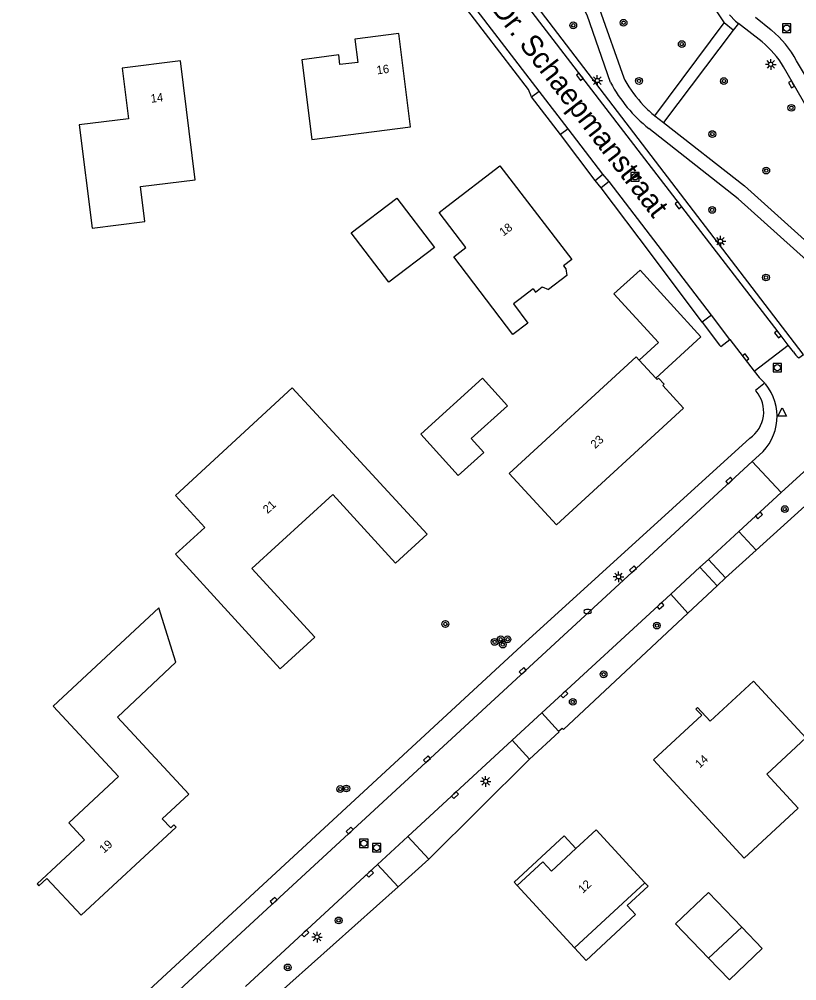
# Model space of a CAD drawing. Extents: x 136000 to 138005, y 398500 to 400500.
# Drawn here: x 137696.2 to 137788.4, y 399363 to 399477 of the extents above; entities that cross this region are included whole.
import ezdxf

# ---------------------------------------------------------------- set-up
doc = ezdxf.new("R2010")
doc.units = 0
for name, color, linetype in [('gg-afsc-erfafscheiding', 7, 'Continuous'), ('gg-afsc-hekwerk', 7, 'Continuous'), ('gg-anno-huisnummerreeks BGT', 7, 'Continuous'), ('gg-anno-openbare ruimte label', 7, 'Continuous'), ('gg-bbg-gedigitaliseerde bebouwing', 7, 'Continuous'), ('gg-bbg-gedigitaliseerde bebouwing onder overbouw', 7, 'Continuous'), ('gg-bbg-gedigitaliseerde bijgebouw', 7, 'Continuous'), ('gg-bbg-gedigitaliseerde overbouw', 7, 'Continuous'), ('gg-bbg-hoofdgebouw', 7, 'Continuous'), ('gg-bbg-luifel en loopbrug', 7, 'Continuous'), ('gg-knt-verharding', 7, 'Continuous'), ('gg-knt-verharding nz', 7, 'Continuous'), ('gt-grn-groengrens', 7, 'Continuous'), ('gt-symb-boom', 7, 'Continuous'), ('gt-symb-brandkraan', 7, 'Continuous'), ('gt-symb-kolk', 7, 'Continuous'), ('gt-symb-lichtmast', 7, 'Continuous'), ('gt-symb-rioolschacht', 7, 'Continuous'), ('gt-symb-waterafsluiter', 7, 'Continuous')]:
    doc.layers.add(name, color=color, linetype=linetype)

# ---------------------------------------------------------------- blocks, each defined once
blk = doc.blocks.new('gt0-RS')
at = {"layer": 'gt-symb-rioolschacht'}
blk.add_lwpolyline([(-0.5, -0.5), (0.5, -0.5), (0.5, 0.5), (-0.5, 0.5)], close=True, dxfattribs=at)
blk.add_circle((0, 0), 0.375, dxfattribs=at)
blk = doc.blocks.new('gt0-BOOM')
at = {"layer": 'gt-symb-boom'}
for radius in [0.4, 0.2]:
    blk.add_circle((0, 0), radius, dxfattribs=at)
blk = doc.blocks.new('gt0-KOLK')
at = {"layer": 'gt-symb-kolk'}
blk.add_lwpolyline([(0, 0), (0.37, 0), (0.37, 0.4), (-0.38, 0.4), (-0.38, 0), (0, 0)], dxfattribs=at)
blk = doc.blocks.new('gt0-LMAST')
at = {"layer": 'gt-symb-lichtmast'}
for p, q in [((-0.18, 0.17), (-0.45, 0.44)), ((-0.01, 0.25), (-0.01, 0.62)), ((0.17, 0.17), (0.44, 0.44)), ((-0.26, 0), (-0.63, 0)), ((-0.18, -0.18), (-0.45, -0.45)), ((-0.01, -0.25), (-0.01, -0.63)), ((0.44, -0.45), (0.17, -0.18)), ((0.24, 0), (0.62, 0))]:
    blk.add_line(p, q, dxfattribs=at)
blk.add_circle((-0.01, 0), 0.25, dxfattribs=at)
blk = doc.blocks.new('gt0-WAFSL')
at = {"layer": 'gt-symb-waterafsluiter'}
for p, q in [((-0.5, -0.33), (0, 0.67)), ((0, 0.67), (0.5, -0.33)), ((0.5, -0.33), (-0.5, -0.33))]:
    blk.add_line(p, q, dxfattribs=at)
blk = doc.blocks.new('gt0-BR')
at = {"layer": 'gt-symb-brandkraan'}
for centre, radius, start, end in [((-0.24, 0), 0.206, 107.5669, 252.4331), ((0.6, -2.66), 3, 106.892, 107.5669), ((0, -0.69), 0.938, 73.108, 106.892), ((-0.6, -2.66), 3, 72.4331, 73.108), ((0.24, 0), 0.206, 287.567, 72.4331), ((0.6, 2.66), 3, 252.4331, 253.108), ((0, 0.69), 0.938, 253.108, 286.8921), ((-0.6, 2.66), 3, 286.8921, 287.567)]:
    blk.add_arc(centre, radius, start, end, dxfattribs=at)

msp = doc.modelspace()

# ---------------------------------------------------------------- linework, layer by layer
at = {"layer": 'gg-afsc-erfafscheiding'}
msp.add_line((137777.21, 399441.1), (137771.2, 399449.13), dxfattribs=at)
at = {"layer": 'gg-afsc-hekwerk'}
msp.add_line((137783.61, 399414.05), (137800.33, 399429.15), dxfattribs=at)
msp.add_lwpolyline([(137756.58, 399468.69), (137749.8, 399477.56), (137746.05, 399482.3), (137744.92, 399483.23), (137743.49, 399483.59), (137740.08, 399483.2)], dxfattribs=at)
at = {"layer": 'gg-bbg-gedigitaliseerde bebouwing'}
for p, q in [((137746.91, 399454.82), (137753.19, 399459.63)), ((137757.14, 399445.03), (137755.43, 399443.73)), ((137733.37, 399428.07), (137744.56, 399415.93)), ((137770.42, 399374.57), (137764.61, 399380.84)), ((137755.26, 399374.25), (137762.07, 399366.84)), ((137770.42, 399374.57), (137762.07, 399366.84))]:
    msp.add_line(p, q, dxfattribs=at)
for points in [[(137703.27, 399464.49), (137704.8, 399452.25), (137711.08, 399453.03), (137710.56, 399457.2), (137717.05, 399458), (137715.32, 399472.09)], [(137729.68, 399472.22), (137730.89, 399462.78), (137742.61, 399464.27)], [(137755.43, 399443.73), (137754.8, 399443.25), (137756.51, 399440.99), (137754.72, 399439.63), (137747.72, 399448.84), (137749.16, 399449.94), (137745.98, 399454.12), (137746.91, 399454.82)], [(137757.14, 399445.03), (137757.42, 399444.67), (137758.21, 399445.27), (137758.98, 399444.96)], [(137733.37, 399428.07), (137728.56, 399433.3), (137714.7, 399420.52), (137718.18, 399416.73)], [(137727.13, 399399.96), (137714.72, 399413.55), (137718.18, 399416.73)], [(137771.44, 399389.18), (137782.19, 399377.51), (137788.6, 399383.43), (137784.86, 399387.48), (137789.52, 399391.79), (137783.3, 399398.5)]]:
    msp.add_lwpolyline(points, dxfattribs=at)
at = {"layer": 'gg-bbg-gedigitaliseerde bebouwing onder overbouw'}
msp.add_line((137781.92, 399369.31), (137777.96, 399365.64), dxfattribs=at)
at = {"layer": 'gg-bbg-gedigitaliseerde bijgebouw'}
msp.add_line((137781.92, 399369.31), (137784.34, 399366.79), dxfattribs=at)
for points in [[(137735.57, 399451.68), (137740.99, 399455.79), (137745.44, 399449.94), (137740.02, 399445.83), (137735.57, 399451.68)], [(137743.81, 399427.81), (137748.25, 399422.9), (137751.28, 399425.63), (137749.79, 399427.28), (137754.09, 399431.16), (137751.14, 399434.43), (137743.81, 399427.81)], [(137784.34, 399366.79), (137780.45, 399363.05), (137777.96, 399365.64)]]:
    msp.add_lwpolyline(points, dxfattribs=at)
at = {"layer": 'gg-bbg-gedigitaliseerde overbouw'}
msp.add_lwpolyline([(137777.96, 399365.64), (137774.06, 399369.71), (137777.96, 399373.44), (137781.92, 399369.31)], dxfattribs=at)
at = {"layer": 'gg-bbg-hoofdgebouw'}
for p, q in [((137771.69, 399434.46), (137769.74, 399436.6)), ((137762.22, 399378.64), (137764.61, 399380.84))]:
    msp.add_line(p, q, dxfattribs=at)
for points in [[(137742.61, 399464.27), (137741.22, 399475.36), (137735.98, 399474.68), (137736.34, 399471.9), (137734.22, 399471.65), (137734.07, 399472.8), (137729.68, 399472.22)], [(137715.32, 399472.09), (137708.36, 399471.23), (137709.11, 399465.21), (137703.27, 399464.49)], [(137753.19, 399459.63), (137761.72, 399448.51), (137760.76, 399447.78), (137761.04, 399447.42), (137761.15, 399446.62), (137758.98, 399444.96)], [(137769.74, 399436.6), (137769.39, 399436.98), (137754.31, 399423.13), (137759.9, 399417.05), (137774.99, 399430.89)], [(137774.99, 399430.89), (137772.53, 399433.57), (137772.69, 399433.72), (137772.01, 399434.44), (137771.85, 399434.29), (137771.69, 399434.46)], [(137744.56, 399415.93), (137740.83, 399412.5), (137733.37, 399420.65), (137723.76, 399411.85), (137731.23, 399403.71), (137727.13, 399399.96)], [(137698.28, 399374.44), (137698.49, 399374.21), (137699.45, 399375.1), (137703.5, 399370.73), (137714.79, 399381.17), (137714.52, 399381.45), (137714.14, 399381.09), (137713.14, 399382.17), (137716.28, 399385.08), (137707.81, 399394.24), (137714.76, 399400.75), (137712.72, 399407.21), (137700.18, 399395.55), (137707.95, 399387.19), (137702.03, 399381.68), (137703.9, 399379.67), (137698.28, 399374.44)], [(137771.44, 399389.18), (137777.15, 399394.45), (137776.47, 399395.16), (137776.65, 399395.36), (137778.16, 399393.74), (137783.3, 399398.5)], [(137755.26, 399374.25), (137758.3, 399377.05), (137759.31, 399375.95), (137762.22, 399378.64)]]:
    msp.add_lwpolyline(points, dxfattribs=at)
at = {"layer": 'gg-bbg-luifel en loopbrug'}
for points in [[(137769.74, 399436.6), (137772.01, 399438.68), (137766.74, 399444.44), (137769.83, 399447.26), (137777.05, 399439.36), (137771.69, 399434.46)], [(137755.26, 399374.25), (137754.9, 399374.64), (137760.83, 399380.14), (137762.22, 399378.64)], [(137762.07, 399366.84), (137763.43, 399365.36), (137769.31, 399370.81), (137768.32, 399371.88), (137770.79, 399374.17), (137770.42, 399374.57)]]:
    msp.add_lwpolyline(points, dxfattribs=at)
at = {"layer": 'gg-knt-verharding'}
for p, q in [((137757.85, 399468.51), (137747.37, 399482.2)), ((137785.41, 399475.73), (137783.53, 399477.25)), ((137771.59, 399465.58), (137779.82, 399476.6)), ((137780.89, 399475.72), (137772.63, 399464.77)), ((137781.51, 399476.54), (137780.89, 399475.72)), ((137784.33, 399474.36), (137781.51, 399476.54)), ((137791.18, 399467.42), (137788.39, 399472.1)), ((137789.65, 399466.53), (137786.86, 399471.37)), ((137756.94, 399467.81), (137757.85, 399468.51)), ((137760.4, 399463.36), (137756.94, 399467.81)), ((137771.59, 399465.58), (137772.63, 399464.77)), ((137772.63, 399464.77), (137782.21, 399457.27)), ((137761.32, 399464.04), (137760.4, 399463.36)), ((137765.43, 399458.66), (137761.32, 399464.04)), ((137764.49, 399457.92), (137765.43, 399458.66)), ((137765.21, 399457.04), (137764.49, 399457.92)), ((137766.15, 399457.77), (137765.21, 399457.04)), ((137778.3, 399441.92), (137766.15, 399457.77)), ((137778.3, 399441.92), (137777.21, 399441.1)), ((137780.5, 399439.04), (137783.39, 399435.27)), ((137783.39, 399435.27), (137787.41, 399438.38)), ((137788.03, 399437.56), (137787.41, 399438.38)), ((137784.7, 399433.76), (137784.64, 399433.84)), ((137786.58, 399420.87), (137800.18, 399433.39)), ((137783.15, 399424.55), (137783.98, 399425.31)), ((137786.58, 399420.87), (137783.15, 399424.55)), ((137786.58, 399420.87), (137781.57, 399416.27)), ((137781.57, 399416.27), (137777.94, 399412.93)), ((137781.57, 399416.27), (137783.61, 399414.05)), ((137783.61, 399414.05), (137779.98, 399410.76)), ((137776.94, 399412.01), (137777.94, 399412.93)), ((137779.98, 399410.76), (137777.94, 399412.93)), ((137773.49, 399408.83), (137776.94, 399412.01)), ((137778.97, 399409.8), (137776.94, 399412.01)), ((137775.51, 399406.57), (137778.97, 399409.8)), ((137773.49, 399408.83), (137758.17, 399394.73)), ((137775.51, 399406.57), (137773.49, 399408.83)), ((137754.66, 399391.5), (137758.17, 399394.73)), ((137758.17, 399394.73), (137760.16, 399392.55)), ((137742.29, 399380.08), (137754.66, 399391.5)), ((137756.73, 399389.25), (137754.66, 399391.5)), ((137738.68, 399376.75), (137742.29, 399380.08)), ((137742.29, 399380.08), (137744.77, 399377.39)), ((137744.77, 399377.39), (137741.13, 399374.09)), ((137738.68, 399376.75), (137723.01, 399362.29)), ((137741.13, 399374.09), (137738.68, 399376.75))]:
    msp.add_line(p, q, dxfattribs=at)
for points in [[(137743.23, 399506.03), (137751.55, 399498.14), (137756.67, 399492), (137762.77, 399482.65), (137765.03, 399478.24), (137767.91, 399470.07), (137768.04, 399469.82)], [(137766.34, 399469.53), (137763.56, 399477.53), (137761.3, 399481.99), (137757.55, 399487.81)], [(137787.41, 399438.38), (137786.22, 399439.93), (137770.4, 399460.48), (137752.04, 399484.4), (137750.18, 399486.82)], [(137780.46, 399477.54), (137781.15, 399476.82), (137781.51, 399476.54)], [(137797.08, 399440.64), (137793.46, 399444.6), (137791.14, 399447.07), (137781.49, 399455.72), (137770.88, 399464.08)], [(137798.4, 399441.65), (137795.44, 399444.87), (137793.54, 399446.9), (137790.95, 399449.43), (137782.21, 399457.27)], [(137777.21, 399441.1), (137779.28, 399438.37), (137779.42, 399438.2), (137780.5, 399439.04)], [(137783.39, 399435.27), (137783.97, 399434.52), (137784.64, 399433.84)], [(137784.64, 399433.84), (137784.52, 399433.76), (137783.54, 399432.99), (137783.62, 399432.89)], [(137782.87, 399427.34), (137755.78, 399402.68), (137702.2, 399353.2), (137687.45, 399339.6), (137685.28, 399338.91), (137682.79, 399340.07), (137682.59, 399340.15)], [(137783.15, 399424.55), (137757.72, 399401.11), (137720.97, 399367.22), (137690.41, 399339.03)], [(137760.16, 399392.55), (137760.23, 399392.48), (137756.73, 399389.25)], [(137760.16, 399392.55), (137760.58, 399392.94), (137760.76, 399392.75)]]:
    msp.add_lwpolyline(points, dxfattribs=at)
for centre, radius, start, end in [((137806.05, 399495.04), 32.07, 206.9741, 215.1089), ((137778.35, 399466.91), 11.31, 27.3187, 51.3287), ((137777.22, 399465.75), 11.16, 30.2505, 50.473), ((137780.53, 399476.66), 14.24, 208.7046, 223.8506), ((137781.63, 399477.64), 17.31, 207.9303, 231.6003), ((137780.5, 399476.64), 14.21, 223.8673, 231.1314), ((137792.59, 399440.94), 5.67, 216.5269, 226.1178), ((137780.03, 399429.9), 6.06, 310.7454, 39.5545), ((137780.74, 399430.45), 3.77, 304.3738, 40.3518)]:
    msp.add_arc(centre, radius, start, end, dxfattribs=at)
at = {"layer": 'gg-knt-verharding nz'}
for p, q in [((137780.89, 399475.72), (137779.82, 399476.6)), ((137761.32, 399464.04), (137757.85, 399468.51)), ((137766.15, 399457.77), (137765.43, 399458.66)), ((137780.5, 399439.04), (137778.3, 399441.92))]:
    msp.add_line(p, q, dxfattribs=at)
at = {"layer": 'gt-grn-groengrens'}
for p, q in [((137756.94, 399467.81), (137756.58, 399468.69)), ((137764.49, 399457.92), (137760.4, 399463.36)), ((137771.2, 399449.13), (137765.21, 399457.04)), ((137778.97, 399409.8), (137779.98, 399410.76)), ((137760.76, 399392.75), (137775.51, 399406.57)), ((137756.73, 399389.25), (137744.77, 399377.39)), ((137725.2, 399359.89), (137741.13, 399374.09))]:
    msp.add_line(p, q, dxfattribs=at)
msp.add_lwpolyline([(137788.66, 399436.85), (137789.22, 399437.26), (137789.18, 399437.31), (137752.07, 399485.84)], dxfattribs=at)

# ---------------------------------------------------------------- block references
at = {"layer": 'gt-symb-boom'}
for p in [(137761.91, 399476.31), (137767.88, 399476.62), (137774.78, 399474.09), (137769.71, 399469.71), (137779.79, 399469.7), (137787.79, 399466.52), (137778.41, 399463.41), (137784.81, 399459.08), (137778.39, 399454.41), (137784.78, 399446.39), (137787.01, 399418.92), (137746.73, 399405.28), (137771.83, 399405.09), (137753.3, 399403.46), (137754.11, 399403.46), (137752.57, 399403.15), (137753.54, 399402.84), (137765.51, 399399.31), (137761.85, 399396.04), (137734.26, 399385.7), (137734.98, 399385.76), (137734.07, 399370.11), (137728.03, 399364.54)]:
    msp.add_blockref('gt0-BOOM', p, dxfattribs=at)
at = {"layer": 'gt-symb-brandkraan'}
msp.add_blockref('gt0-BR', (137763.61, 399406.76), dxfattribs=at)
at = {"layer": 'gt-symb-kolk'}
for p, rotation in [((137762.84, 399470.33), 127.49774051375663), ((137787.98, 399469.42), 119.88700945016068), ((137774.54, 399455.1), 127.59614327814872), ((137786.34, 399439.78), 127.53808676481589), ((137782.22, 399436.8), -52.58295381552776), ((137780.55, 399422.15), 42.899601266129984), ((137783.8, 399418.32), -137.3800056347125), ((137769.14, 399411.63), 42.6656029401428), ((137772.12, 399407.57), -137.38000563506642), ((137756.05, 399399.57), 42.68840834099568), ((137760.7, 399397.06), -137.38000563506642), ((137744.68, 399389.09), 42.68840834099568), ((137747.75, 399385.12), -137.30018868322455), ((137735.51, 399380.63), 42.68840834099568), ((137737.64, 399375.79), -137.30018868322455), ((137726.48, 399372.3), 42.68840834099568), ((137729.96, 399368.7), -137.3001886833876)]:
    msp.add_blockref('gt0-KOLK', p, dxfattribs=dict(at, rotation=rotation))
at = {"layer": 'gt-symb-lichtmast'}
for p in [(137785.35, 399471.68), (137764.77, 399469.76), (137779.38, 399450.7), (137767.29, 399410.88), (137751.52, 399386.61), (137731.51, 399368.14)]:
    msp.add_blockref('gt0-LMAST', p, dxfattribs=at)
at = {"layer": 'gt-symb-rioolschacht'}
for p in [(137787.23, 399475.97), (137769.23, 399458.34), (137786.12, 399435.7), (137737.06, 399379.25), (137738.57, 399378.75)]:
    msp.add_blockref('gt0-RS', p, dxfattribs=at)
at = {"layer": 'gt-symb-waterafsluiter'}
msp.add_blockref('gt0-WAFSL', (137786.7, 399430.27), dxfattribs=at)

# ---------------------------------------------------------------- texts
at = {"layer": 'gg-anno-huisnummerreeks BGT'}
for s, rotation, p in [('16', 7.4, (137738.64, 399470.49)), ('14', 7.1, (137711.82, 399467.12)), ('18', 37.5, (137753.61, 399451.24)), ('23', 42.5, (137764.51, 399426.03)), ('21', 42.4, (137725.63, 399418.31)), ('14', 42.7, (137776.92, 399388.12)), ('19', 42.8, (137706.23, 399378.02)), ('12', 42.7, (137763.05, 399373.27))]:
    msp.add_text(s, height=1, rotation=rotation, dxfattribs=at).set_placement(p)
at = {"layer": 'gg-anno-openbare ruimte label'}
msp.add_text('Dr. Schaepmanstraat', height=2.5, rotation=307.7, dxfattribs=at).set_placement((137752.11, 399478.3))

doc.saveas('drawing.dxf')
